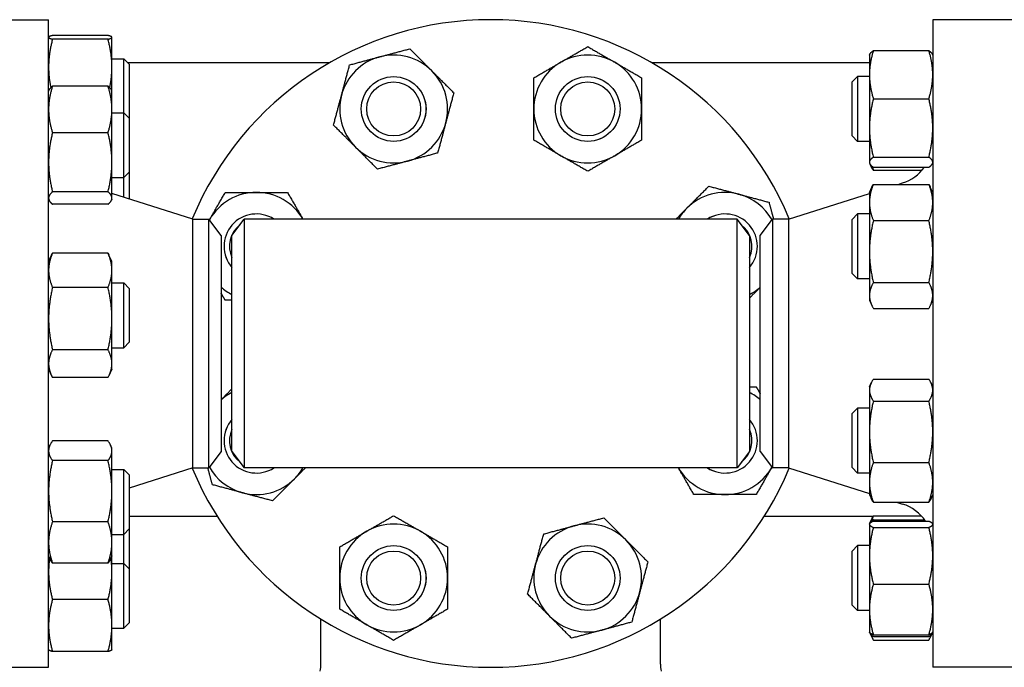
# Model space of a CAD drawing. Header units: inches. Extents: x 24 to 1128, y -69 to 748.
# Tile 605 of 656: x 593.57 to 604.99, y 677.92 to 685.42. Entities that reach past the tile are written whole.
import ezdxf

# ---------------------------------------------------------------- set-up
doc = ezdxf.new("R2010")
doc.units = ezdxf.units.IN
doc.header["$LTSCALE"] = 32
doc.header["$MEASUREMENT"] = 0
doc.layers.add('Visible (ANSI)', color=7, linetype='Continuous', lineweight=30)

msp = doc.modelspace()

# ---------------------------------------------------------------- linework, layer by layer
at = {"layer": 'Visible (ANSI)'}
for p, q in [((592.96563, 685.41853), (593.90563, 685.41853)), ((593.90563, 677.91853), (593.90563, 685.41853)), ((604.15563, 685.41853), (604.15563, 677.91853)), ((605.09563, 685.41853), (604.15563, 685.41853)), ((594.59455, 685.23597), (593.95072, 685.23597)), ((593.90563, 685.21539), (593.90616, 685.21652)), ((594.59455, 685.19254), (593.95072, 685.19254)), ((594.63963, 685.21539), (594.6391, 685.21652)), ((594.63963, 685.21426), (594.63963, 685.21539)), ((594.63963, 684.86975), (594.63963, 685.21426)), ((603.42163, 685.00974), (603.42561, 685.01827)), ((603.42163, 685.00974), (603.42163, 684.78158)), ((603.46672, 685.06035), (604.11055, 685.06035)), ((604.15563, 685.00974), (604.15165, 685.01827)), ((594.63963, 684.96539), (594.77813, 684.96539)), ((594.77813, 684.34018), (594.77813, 684.96539)), ((594.84063, 684.90289), (594.77813, 684.96539)), ((597.1598, 684.91853), (594.82499, 684.91853)), ((594.84063, 684.90289), (594.84063, 684.27789)), ((603.42163, 684.91853), (600.90146, 684.91853)), ((594.63963, 684.59018), (594.63963, 684.86975)), ((603.42163, 684.78158), (603.42163, 684.16501)), ((603.22063, 684.69724), (603.28313, 684.75974)), ((603.22063, 684.07224), (603.22063, 684.69724)), ((603.28313, 684.75974), (603.28313, 684.00974)), ((603.42163, 684.75974), (603.28313, 684.75974)), ((593.90563, 684.59018), (593.91166, 684.6031)), ((594.59455, 684.64978), (593.95072, 684.64978)), ((594.63963, 684.59018), (594.63361, 684.6031)), ((594.63963, 684.37973), (594.63963, 684.59018)), ((603.46672, 684.50281), (604.11055, 684.50281)), ((594.63963, 683.76738), (594.63963, 684.37973)), ((594.63963, 684.34018), (594.77813, 684.34018)), ((594.77813, 683.59018), (594.77813, 684.34018)), ((594.84063, 684.27768), (594.77813, 684.34018)), ((594.84063, 684.27789), (594.84053, 684.27779)), ((594.84063, 684.27768), (594.84063, 683.65268)), ((594.59455, 684.10968), (593.95072, 684.10968)), ((603.42163, 684.16501), (603.42163, 683.76816)), ((603.22063, 684.07224), (603.28313, 684.00974)), ((603.42163, 684.00974), (603.28313, 684.00974)), ((594.63963, 683.35284), (594.63963, 683.76738)), ((603.42163, 683.76816), (603.42163, 683.75974)), ((603.42163, 683.75974), (603.42561, 683.7512)), ((603.42561, 683.7512), (603.43881, 683.72291)), ((603.46672, 683.8272), (604.11055, 683.8272)), ((604.15563, 683.75974), (604.15165, 683.7512)), ((594.84063, 683.65268), (594.77813, 683.59018)), ((594.84063, 683.65268), (594.84063, 683.34238)), ((603.46672, 683.70912), (604.11055, 683.70912)), ((603.46672, 683.67582), (604.0323, 683.67582)), ((594.63963, 683.59018), (594.77813, 683.59018)), ((594.77813, 683.36218), (594.77813, 683.59018)), ((603.46672, 683.51188), (604.11055, 683.51188)), ((603.75578, 683.51188), (603.80661, 683.52798)), ((594.59455, 683.42509), (593.95072, 683.42509)), ((595.57897, 683.10853), (594.63963, 683.40605)), ((602.4823, 683.10853), (603.42163, 683.40605)), ((603.42163, 683.41862), (603.45026, 683.48001)), ((603.42163, 683.41862), (603.42163, 683.30191)), ((604.15563, 683.41862), (604.12701, 683.48001)), ((593.90563, 683.34018), (593.91166, 683.32727)), ((594.63963, 683.34018), (594.63361, 683.32727)), ((594.63963, 683.34018), (594.63963, 683.35284)), ((603.42163, 683.30191), (603.42163, 682.73281)), ((594.59455, 683.28059), (593.95072, 683.28059)), ((595.57897, 680.22853), (595.57897, 683.10853)), ((595.57897, 683.10853), (595.76176, 683.10853)), ((595.76176, 680.22853), (595.76176, 683.10853)), ((595.90563, 682.92103), (595.76176, 683.10853)), ((596.03063, 682.92103), (596.17451, 683.10853)), ((596.17451, 683.10853), (596.17451, 680.22853)), ((601.88676, 683.10853), (596.17451, 683.10853)), ((601.88676, 680.22853), (601.88676, 683.10853)), ((602.03063, 682.92103), (601.88676, 683.10853)), ((602.15563, 682.92103), (602.29951, 683.10853)), ((602.4823, 683.10853), (602.29951, 683.10853)), ((602.29951, 683.10853), (602.29951, 680.22853)), ((602.4823, 683.10853), (602.4823, 680.22853)), ((603.22063, 683.10612), (603.28313, 683.16862)), ((603.22063, 682.48112), (603.22063, 683.10612)), ((603.28313, 683.16862), (603.28313, 682.41862)), ((603.42163, 683.16862), (603.28313, 683.16862)), ((603.46672, 683.09194), (604.11055, 683.09194)), ((595.90563, 682.92103), (595.90563, 680.41603)), ((596.03063, 680.41603), (596.03063, 682.92103)), ((602.03063, 682.92103), (602.03063, 680.41603)), ((602.15563, 680.41603), (602.15563, 682.92103)), ((594.59455, 682.71501), (593.95072, 682.71501)), ((603.42163, 682.73281), (603.42163, 682.22452)), ((593.90563, 682.61963), (593.93999, 682.69331)), ((594.63963, 682.61963), (594.60528, 682.69331)), ((594.63963, 682.51611), (594.63963, 682.61963)), ((594.63963, 681.95702), (594.63963, 682.51611)), ((603.22063, 682.48112), (603.28313, 682.41862)), ((603.42163, 682.41862), (603.28313, 682.41862)), ((603.46672, 682.37368), (604.11055, 682.37368)), ((594.59455, 682.31721), (593.95072, 682.31721)), ((594.63963, 682.36963), (594.77813, 682.36963)), ((594.77813, 681.61963), (594.77813, 682.36963)), ((594.84063, 682.30713), (594.77813, 682.36963)), ((594.84063, 682.30713), (594.84063, 681.68213)), ((603.42163, 682.22452), (603.42163, 682.16862)), ((603.42163, 682.16862), (603.45026, 682.10723)), ((604.15563, 682.16862), (604.12701, 682.10723)), ((603.46672, 682.07536), (604.11055, 682.07536)), ((594.63963, 681.43554), (594.63963, 681.95702)), ((594.59455, 681.59683), (593.95072, 681.59683)), ((594.63963, 681.61963), (594.77813, 681.61963)), ((594.84063, 681.68213), (594.77813, 681.61963)), ((593.90563, 681.36963), (593.93999, 681.29595)), ((594.63963, 681.36963), (594.60528, 681.29595)), ((594.63963, 681.36963), (594.63963, 681.43554)), ((594.59455, 681.27425), (593.95072, 681.27425)), ((603.46672, 681.2554), (604.11055, 681.2554)), ((603.42163, 681.16844), (603.44151, 681.21106)), ((603.42163, 681.16844), (603.42163, 681.12854)), ((603.42163, 681.12854), (603.42163, 680.6457)), ((604.15563, 681.16844), (604.13576, 681.21106)), ((603.46672, 681.00168), (604.11055, 681.00168)), ((603.22063, 680.85594), (603.28313, 680.91844)), ((603.28313, 680.91844), (603.28313, 680.16844)), ((603.42163, 680.91844), (603.28313, 680.91844)), ((603.22063, 680.23094), (603.22063, 680.85594)), ((603.42163, 680.6457), (603.42163, 680.0606)), ((593.90563, 680.45805), (593.92143, 680.49192)), ((594.59455, 680.54013), (593.95072, 680.54013)), ((594.63963, 680.45805), (594.62384, 680.49192)), ((594.63963, 680.42593), (594.63963, 680.45805)), ((594.63963, 679.95819), (594.63963, 680.42593)), ((595.90563, 680.41603), (595.76176, 680.22853)), ((596.03063, 680.41603), (596.17451, 680.22853)), ((602.03063, 680.41603), (601.88676, 680.22853)), ((602.15563, 680.41603), (602.29951, 680.22853)), ((594.59455, 680.31173), (593.95072, 680.31173)), ((594.63963, 680.20805), (594.77813, 680.20805)), ((594.77813, 679.45805), (594.77813, 680.20805)), ((594.84063, 680.14555), (594.77813, 680.20805)), ((595.57897, 680.22853), (594.84063, 679.99468)), ((595.57897, 680.22853), (595.76176, 680.22853)), ((601.88676, 680.22853), (596.17451, 680.22853)), ((602.4823, 680.22853), (602.29951, 680.22853)), ((602.4823, 680.22853), (603.42163, 679.93101)), ((603.22063, 680.23094), (603.28313, 680.16844)), ((603.46672, 680.28972), (604.11055, 680.28972)), ((594.84063, 680.14555), (594.84063, 679.52055)), ((603.42163, 680.16844), (603.28313, 680.16844)), ((603.42163, 680.0606), (603.42163, 679.91844)), ((594.63963, 679.36531), (594.63963, 679.95819)), ((603.42163, 679.91844), (603.44151, 679.87582)), ((604.15563, 679.91844), (604.13576, 679.87582)), ((603.46672, 679.83148), (604.11055, 679.83148)), ((603.73588, 679.83148), (603.80661, 679.80908)), ((594.84063, 679.66853), (595.85849, 679.66853)), ((602.20278, 679.66853), (603.46484, 679.66853)), ((603.42561, 679.58586), (603.45389, 679.6465)), ((603.46672, 679.67207), (604.02256, 679.67207)), ((594.59455, 679.60465), (593.95072, 679.60465)), ((594.84063, 679.52055), (594.77813, 679.45805)), ((594.84063, 679.52055), (594.84063, 679.05938)), ((603.42163, 679.57732), (603.42302, 679.5803)), ((603.42163, 679.57732), (603.42163, 679.57436)), ((603.42163, 679.57436), (603.42163, 679.21068)), ((603.42302, 679.5803), (603.42561, 679.58586)), ((603.46672, 679.62794), (604.05895, 679.62794)), ((603.46672, 679.60947), (604.11055, 679.60947)), ((603.46672, 679.53925), (604.11055, 679.53925)), ((604.15563, 679.57732), (604.15424, 679.5803)), ((594.63963, 679.45805), (594.77813, 679.45805)), ((594.77813, 679.12167), (594.77813, 679.45805)), ((594.63963, 679.20805), (594.63963, 679.36531)), ((603.22063, 679.26482), (603.28313, 679.32732)), ((603.28313, 679.32732), (603.28313, 678.57732)), ((603.42163, 679.32732), (603.28313, 679.32732)), ((593.90563, 679.20805), (593.92143, 679.17419)), ((594.63963, 679.20805), (594.62384, 679.17419)), ((594.63963, 679.02603), (594.63963, 679.20805)), ((603.22063, 678.63982), (603.22063, 679.26482)), ((603.42163, 679.21068), (603.42163, 678.58865)), ((594.59455, 679.12598), (593.95072, 679.12598)), ((594.63963, 679.12167), (594.77813, 679.12167)), ((594.77813, 678.37167), (594.77813, 679.12167)), ((594.84063, 679.05917), (594.77813, 679.12167)), ((594.63963, 678.40216), (594.63963, 679.02603)), ((594.84063, 679.05938), (594.84053, 679.05927)), ((594.84063, 679.05917), (594.84063, 678.43417)), ((603.46672, 678.88211), (604.11055, 678.88211)), ((594.59455, 678.70324), (593.95072, 678.70324)), ((603.22063, 678.63982), (603.28313, 678.57732)), ((603.42163, 678.57732), (603.28313, 678.57732)), ((603.42163, 678.58865), (603.42163, 678.32732)), ((594.63963, 678.12167), (594.63963, 678.40216)), ((594.84063, 678.43417), (594.77813, 678.37167)), ((597.06213, 677.95593), (597.06213, 678.47674)), ((600.99914, 677.95593), (600.99914, 678.47674)), ((594.63963, 678.37167), (594.77813, 678.37167)), ((603.42163, 678.32732), (603.42302, 678.32434)), ((603.42302, 678.32434), (603.42561, 678.31879)), ((603.42561, 678.31879), (603.45389, 678.25815)), ((603.46672, 678.29518), (604.11055, 678.29518)), ((603.46672, 678.27671), (604.11055, 678.27671)), ((604.15165, 678.31879), (604.12338, 678.25815)), ((604.15424, 678.32434), (604.15165, 678.31879)), ((604.15563, 678.32732), (604.15424, 678.32434)), ((603.46672, 678.23258), (604.11055, 678.23258)), ((593.90563, 678.12167), (593.90616, 678.12054)), ((594.59455, 678.10109), (593.95072, 678.10109)), ((594.63963, 678.12167), (594.6391, 678.12054)), ((592.96563, 677.91853), (593.90563, 677.91853)), ((598.93063, 677.91853), (598.93063, 677.91986)), ((598.93063, 677.91853), (599.03063, 677.91853)), ((599.03063, 677.91853), (599.13063, 677.91853)), ((599.13063, 677.91986), (599.13063, 677.91853)), ((605.09563, 677.91853), (604.15563, 677.91853))]:
    msp.add_line(p, q, dxfattribs=at)
for centre, radius in [((597.90554, 684.38474), 0.37513), ((597.90554, 684.38474), 0.375), ((597.90554, 684.38474), 0.3125), ((600.15572, 684.38474), 0.37513), ((600.15572, 684.38474), 0.375), ((600.15572, 684.38474), 0.3125), ((597.90554, 678.95232), 0.37513), ((597.90554, 678.95232), 0.375), ((600.15572, 678.95232), 0.37513), ((600.15572, 678.95232), 0.375), ((597.90554, 678.95232), 0.3125), ((600.15572, 678.95232), 0.3125)]:
    msp.add_circle(centre, radius, dxfattribs=at)
for centre, radius, start, end in [((599.03063, 681.66853), 3.75, 22.631841, 157.368159), ((597.90554, 684.38474), 0.625, 45, 105), ((600.15572, 684.38474), 0.625, 60, 120), ((597.90554, 684.38474), 0.625, 105, 165), ((600.15572, 684.38474), 0.625, 120, 180), ((600.15572, 684.38474), 0.625, 0, 60), ((597.90554, 684.38474), 0.625, 345, 45), ((597.90554, 684.38474), 0.625, 165, 225), ((600.15572, 684.38474), 0.625, 180, 240), ((600.15572, 684.38474), 0.625, 300, 0), ((597.90554, 684.38474), 0.625, 285, 345), ((597.90554, 684.38474), 0.625, 225, 285), ((600.15572, 684.38474), 0.625, 240, 300), ((603.65563, 684.00464), 0.5, 287.574716, 323.768383), ((596.31443, 682.79362), 0.625, 90, 150), ((596.31443, 682.79362), 0.625, 30.255516, 90), ((601.74684, 682.79362), 0.625, 75, 135), ((601.74684, 682.79362), 0.625, 29.24595, 75), ((601.74684, 682.79362), 0.625, 135, 149.744484), ((596.31443, 682.79362), 0.625, 150, 150.75405), ((596.31443, 682.79362), 0.37513, 57.085092, 220.840842), ((596.31443, 682.79362), 0.375, 57.114984, 220.818462), ((601.74684, 682.79362), 0.37513, 319.159158, 122.914908), ((601.74684, 682.79362), 0.375, 319.181538, 122.885016), ((596.31443, 682.79362), 0.3125, 128.121797, 204.750248), ((601.74684, 682.79362), 0.3125, 335.249752, 51.878203), ((596.31443, 682.79362), 0.625, 229.150779, 242.994844), ((601.74684, 682.79362), 0.625, 297.005156, 310.849221), ((596.31443, 680.54344), 0.625, 117.005156, 130.849221), ((601.74684, 680.54344), 0.625, 49.150779, 62.994844), ((596.31443, 680.54344), 0.37513, 139.159158, 302.914908), ((596.31443, 680.54344), 0.375, 139.181538, 302.885016), ((601.74684, 680.54344), 0.37513, 237.085092, 40.840842), ((601.74684, 680.54344), 0.375, 237.114984, 40.818462), ((596.31443, 680.54344), 0.3125, 155.249752, 231.878203), ((601.74684, 680.54344), 0.3125, 308.121797, 24.750248), ((599.03063, 681.66853), 3.75, 202.631841, 337.368159), ((596.31443, 680.54344), 0.625, 209.24595, 255), ((596.31443, 680.54344), 0.625, 315, 329.744484), ((601.74684, 680.54344), 0.625, 210.255516, 270), ((601.74684, 680.54344), 0.625, 270, 330), ((601.74684, 680.54344), 0.625, 330, 330.75405), ((596.31443, 680.54344), 0.625, 255, 315), ((603.65563, 679.33242), 0.5, 33.648781, 72.425284), ((597.90554, 678.95232), 0.625, 60, 120), ((600.15572, 678.95232), 0.625, 105, 165), ((600.15572, 678.95232), 0.625, 45, 105), ((597.90554, 678.95232), 0.625, 120, 180), ((597.90554, 678.95232), 0.625, 0, 60), ((600.15572, 678.95232), 0.625, 345, 45), ((600.15572, 678.95232), 0.625, 165, 225), ((597.90554, 678.95232), 0.625, 180, 240), ((597.90554, 678.95232), 0.625, 300, 0), ((600.15572, 678.95232), 0.625, 285, 345), ((600.15572, 678.95232), 0.625, 225, 285), ((597.90554, 678.95232), 0.625, 240, 300), ((596.56213, 677.95593), 0.5, 350.709763, 0), ((601.49914, 677.95593), 0.5, 180, 189.290237)]:
    msp.add_arc(centre, radius, start, end, dxfattribs=at)
for points, weights in [([(593.95072, 685.23597), (593.90563, 685.22433), (593.90563, 685.21426)], [1, 1.0379548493, 1]), ([(594.63963, 685.21426), (594.63963, 685.22433), (594.59455, 685.23597)], [1, 1.0379548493, 1]), ([(593.90563, 685.21426), (593.90563, 685.20418), (593.95072, 685.19254)], [1, 1.0379548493, 1]), ([(593.95072, 685.19254), (593.90563, 685.01956), (593.90563, 684.86975)], [1, 1.0379548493, 1]), ([(594.59455, 685.19254), (594.63963, 685.20418), (594.63963, 685.21426)], [1, 1.0379548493, 1]), ([(594.63963, 684.86975), (594.63963, 685.01956), (594.59455, 685.19254)], [1, 1.0379548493, 1]), ([(597.74378, 684.98844), (597.90554, 685.03178), (598.09233, 685.08183)], [1, 1.0379548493, 1]), ([(598.09233, 685.08183), (598.22907, 684.9451), (598.34749, 684.82668)], [1, 1.0379548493, 1]), ([(599.84322, 684.926), (599.98825, 685.00974), (600.15572, 685.10642)], [1, 1.0379548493, 1]), ([(600.15572, 685.10642), (600.32319, 685.00974), (600.46822, 684.926)], [1, 1.0379548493, 1]), ([(603.46672, 685.06035), (603.42163, 684.91096), (603.42163, 684.78158)], [1, 1.0379548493, 1]), ([(603.42561, 685.01827), (603.43479, 685.03794), (603.46672, 685.06035)], [1.01592605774, 1.02658709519, 1]), ([(604.11055, 685.06035), (604.14248, 685.03794), (604.15165, 685.01827)], [1, 1.02658709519, 1.01592605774]), ([(604.15563, 684.78158), (604.15563, 684.91096), (604.11055, 685.06035)], [1, 1.0379548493, 1]), ([(597.30184, 684.5465), (597.34518, 684.70826), (597.39523, 684.89505)], [1, 1.0379548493, 1]), ([(597.39523, 684.89505), (597.58202, 684.9451), (597.74378, 684.98844)], [1, 1.0379548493, 1]), ([(599.53072, 684.74558), (599.69819, 684.84227), (599.84322, 684.926)], [1, 1.0379548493, 1]), ([(600.46822, 684.926), (600.61325, 684.84227), (600.78072, 684.74558)], [1, 1.0379548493, 1]), ([(593.90563, 684.86975), (593.90563, 684.75536), (593.9311, 684.63097)], [1, 1.02872371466, 1.01397199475]), ([(594.61417, 684.63097), (594.63963, 684.75536), (594.63963, 684.86975)], [1.01397199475, 1.02872371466, 1]), ([(598.34749, 684.82668), (598.4659, 684.70826), (598.60264, 684.57152)], [1, 1.0379548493, 1]), ([(603.42163, 684.78158), (603.42163, 684.65221), (603.46672, 684.50281)], [1, 1.0379548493, 1]), ([(604.11055, 684.50281), (604.15563, 684.65221), (604.15563, 684.78158)], [1, 1.0379548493, 1]), ([(599.53072, 684.38474), (599.53072, 684.5522), (599.53072, 684.74558)], [1, 1.0379548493, 1]), ([(600.78072, 684.74558), (600.78072, 684.5522), (600.78072, 684.38474)], [1, 1.0379548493, 1]), ([(593.95072, 684.64978), (593.90563, 684.50506), (593.90563, 684.37973)], [1, 1.0379548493, 1]), ([(593.91166, 684.6031), (593.92187, 684.625), (593.95072, 684.64978)], [1.01766920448, 1.02396005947, 1]), ([(594.63963, 684.37973), (594.63963, 684.50506), (594.59455, 684.64978)], [1, 1.0379548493, 1]), ([(594.59455, 684.64978), (594.6234, 684.625), (594.63361, 684.6031)], [1, 1.02396005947, 1.01766920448]), ([(597.20845, 684.19795), (597.2585, 684.38474), (597.30184, 684.5465)], [1, 1.0379548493, 1]), ([(598.60264, 684.57152), (598.55259, 684.38474), (598.50925, 684.22297)], [1, 1.0379548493, 1]), ([(603.46672, 684.50281), (603.42163, 684.32178), (603.42163, 684.16501)], [1, 1.0379548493, 1]), ([(604.15563, 684.16501), (604.15563, 684.32178), (604.11055, 684.50281)], [1, 1.0379548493, 1]), ([(593.90563, 684.37973), (593.90563, 684.2544), (593.95072, 684.10968)], [1, 1.0379548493, 1]), ([(594.59455, 684.10968), (594.63963, 684.2544), (594.63963, 684.37973)], [1, 1.0379548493, 1]), ([(599.53072, 684.02389), (599.53072, 684.21727), (599.53072, 684.38474)], [1, 1.0379548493, 1]), ([(600.78072, 684.38474), (600.78072, 684.21727), (600.78072, 684.02389)], [1, 1.0379548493, 1]), ([(597.4636, 683.94279), (597.34518, 684.06121), (597.20845, 684.19795)], [1, 1.0379548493, 1]), ([(598.50925, 684.22297), (598.4659, 684.06121), (598.41585, 683.87443)], [1, 1.0379548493, 1]), ([(593.95072, 684.10968), (593.90563, 683.92624), (593.90563, 683.76738)], [1, 1.0379548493, 1]), ([(594.63963, 683.76738), (594.63963, 683.92624), (594.59455, 684.10968)], [1, 1.0379548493, 1]), ([(603.42163, 684.16501), (603.42163, 684.00823), (603.46672, 683.8272)], [1, 1.0379548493, 1]), ([(604.11055, 683.8272), (604.15563, 684.00823), (604.15563, 684.16501)], [1, 1.0379548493, 1]), ([(599.84322, 683.84347), (599.69819, 683.9272), (599.53072, 684.02389)], [1, 1.0379548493, 1]), ([(600.78072, 684.02389), (600.61325, 683.9272), (600.46822, 683.84347)], [1, 1.0379548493, 1]), ([(597.71876, 683.68764), (597.58202, 683.82438), (597.4636, 683.94279)], [1, 1.0379548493, 1]), ([(598.41585, 683.87443), (598.22907, 683.82438), (598.06731, 683.78103)], [1, 1.0379548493, 1]), ([(593.90563, 683.76738), (593.90563, 683.60852), (593.95072, 683.42509)], [1, 1.0379548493, 1]), ([(594.59455, 683.42509), (594.63963, 683.60852), (594.63963, 683.76738)], [1, 1.0379548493, 1]), ([(598.06731, 683.78103), (597.90554, 683.73769), (597.71876, 683.68764)], [1, 1.0379548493, 1]), ([(600.15572, 683.66305), (599.98825, 683.75974), (599.84322, 683.84347)], [1, 1.0379548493, 1]), ([(600.46822, 683.84347), (600.32319, 683.75974), (600.15572, 683.66305)], [1, 1.0379548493, 1]), ([(603.46672, 683.8272), (603.42163, 683.79556), (603.42163, 683.76816)], [1, 1.0379548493, 1]), ([(603.42163, 683.76816), (603.42163, 683.74076), (603.46672, 683.70912)], [1, 1.0379548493, 1]), ([(604.15563, 683.76816), (604.15563, 683.79556), (604.11055, 683.8272)], [1, 1.0379548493, 1]), ([(604.11055, 683.70912), (604.15563, 683.74076), (604.15563, 683.76816)], [1, 1.0379548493, 1]), ([(603.46672, 683.67582), (603.44931, 683.70038), (603.43881, 683.72291)], [1, 1.01432189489, 1.01783533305]), ([(603.45204, 683.72024), (603.45862, 683.69853), (603.46672, 683.67582)], [1.01092432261, 1.00661509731, 1]), ([(603.46672, 683.51188), (603.42163, 683.39936), (603.42163, 683.30191)], [1, 1.0379548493, 1]), ([(603.45026, 683.48001), (603.4575, 683.49555), (603.46672, 683.51188)], [1.01207191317, 1.00752976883, 1]), ([(604.11055, 683.51188), (604.11976, 683.49555), (604.12701, 683.48001)], [1, 1.00752976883, 1.01207191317]), ([(604.15563, 683.30191), (604.15563, 683.39936), (604.11055, 683.51188)], [1, 1.0379548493, 1]), ([(593.95072, 683.42509), (593.90563, 683.38637), (593.90563, 683.35284)], [1, 1.0379548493, 1]), ([(594.63963, 683.35284), (594.63963, 683.38637), (594.59455, 683.42509)], [1, 1.0379548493, 1]), ([(595.77316, 683.10612), (595.8569, 683.25115), (595.95358, 683.41862)], [1, 1.0379548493, 1]), ([(595.95358, 683.41862), (596.14696, 683.41862), (596.31443, 683.41862)], [1, 1.0379548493, 1]), ([(596.31443, 683.41862), (596.4819, 683.41862), (596.67527, 683.41862)], [1, 1.0379548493, 1]), ([(596.67527, 683.41862), (596.77121, 683.25244), (596.8543, 683.10853)], [1, 1.03765085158, 1.00060312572]), ([(601.3049, 683.23556), (601.42331, 683.35398), (601.56005, 683.49072)], [1, 1.0379548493, 1]), ([(601.56005, 683.49072), (601.74684, 683.44067), (601.9086, 683.39732)], [1, 1.0379548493, 1]), ([(593.90563, 683.35284), (593.90563, 683.31931), (593.95072, 683.28059)], [1, 1.0379548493, 1]), ([(594.59455, 683.28059), (594.63963, 683.31931), (594.63963, 683.35284)], [1, 1.0379548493, 1]), ([(601.9086, 683.39732), (602.07036, 683.35398), (602.25715, 683.30393)], [1, 1.0379548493, 1]), ([(602.25715, 683.30393), (602.2848, 683.20073), (602.30951, 683.10853)], [1, 1.02061936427, 1.01883536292]), ([(603.42163, 683.30191), (603.42163, 683.20447), (603.46672, 683.09194)], [1, 1.0379548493, 1]), ([(604.11055, 683.09194), (604.15563, 683.20447), (604.15563, 683.30191)], [1, 1.0379548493, 1]), ([(601.17787, 683.10853), (601.24264, 683.17331), (601.3049, 683.23556)], [1.01895693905, 1.01960093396, 1]), ([(595.76906, 683.09902), (595.77111, 683.10257), (595.77316, 683.10612)], [1.00175027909, 1.00089630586, 1]), ([(603.46672, 683.09194), (603.42163, 682.89949), (603.42163, 682.73281)], [1, 1.0379548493, 1]), ([(604.15563, 682.73281), (604.15563, 682.89949), (604.11055, 683.09194)], [1, 1.0379548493, 1]), ([(593.95072, 682.71501), (593.90563, 682.60842), (593.90563, 682.51611)], [1, 1.0379548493, 1]), ([(593.93999, 682.69331), (593.94497, 682.70398), (593.95072, 682.71501)], [1.00821613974, 1.00468681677, 1]), ([(594.63963, 682.51611), (594.63963, 682.60842), (594.59455, 682.71501)], [1, 1.0379548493, 1]), ([(594.59455, 682.71501), (594.6003, 682.70398), (594.60528, 682.69331)], [1, 1.00468681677, 1.00821613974]), ([(603.42163, 682.73281), (603.42163, 682.56614), (603.46672, 682.37368)], [1, 1.0379548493, 1]), ([(604.11055, 682.37368), (604.15563, 682.56614), (604.15563, 682.73281)], [1, 1.0379548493, 1]), ([(593.90563, 682.51611), (593.90563, 682.4238), (593.95072, 682.31721)], [1, 1.0379548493, 1]), ([(594.59455, 682.31721), (594.63963, 682.4238), (594.63963, 682.51611)], [1, 1.0379548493, 1]), ([(603.46672, 682.37368), (603.42163, 682.29374), (603.42163, 682.22452)], [1, 1.0379548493, 1]), ([(604.15563, 682.22452), (604.15563, 682.29374), (604.11055, 682.37368)], [1, 1.0379548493, 1]), ([(593.95072, 682.31721), (593.90563, 682.12418), (593.90563, 681.95702)], [1, 1.0379548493, 1]), ([(594.63963, 681.95702), (594.63963, 682.12418), (594.59455, 682.31721)], [1, 1.0379548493, 1]), ([(602.15563, 682.31853), (602.09493, 682.25782), (602.03063, 682.19353)], [1.00888345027, 1.0228277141, 1.01750875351]), ([(595.95358, 682.16862), (595.92887, 682.21142), (595.90563, 682.25167)], [1, 1.00943286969, 1.01417706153]), ([(596.03063, 682.16862), (595.99307, 682.16862), (595.95358, 682.16862)], [1.01206453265, 1.00752365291, 1]), ([(603.42163, 682.22452), (603.42163, 682.15529), (603.46672, 682.07536)], [1, 1.0379548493, 1]), ([(604.11055, 682.07536), (604.15563, 682.15529), (604.15563, 682.22452)], [1, 1.0379548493, 1]), ([(593.90563, 681.95702), (593.90563, 681.78985), (593.95072, 681.59683)], [1, 1.0379548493, 1]), ([(594.59455, 681.59683), (594.63963, 681.78985), (594.63963, 681.95702)], [1, 1.0379548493, 1]), ([(593.95072, 681.59683), (593.90563, 681.51039), (593.90563, 681.43554)], [1, 1.0379548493, 1]), ([(594.63963, 681.43554), (594.63963, 681.51039), (594.59455, 681.59683)], [1, 1.0379548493, 1]), ([(593.90563, 681.43554), (593.90563, 681.36069), (593.95072, 681.27425)], [1, 1.0379548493, 1]), ([(594.59455, 681.27425), (594.63963, 681.36069), (594.63963, 681.43554)], [1, 1.0379548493, 1]), ([(603.46672, 681.2554), (603.42163, 681.18742), (603.42163, 681.12854)], [1, 1.0379548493, 1]), ([(604.15563, 681.12854), (604.15563, 681.18742), (604.11055, 681.2554)], [1, 1.0379548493, 1]), ([(595.90563, 681.01853), (595.96634, 681.07924), (596.03063, 681.14353)], [1.00888345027, 1.0228277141, 1.01750875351]), ([(602.03063, 681.16844), (602.06819, 681.16844), (602.10768, 681.16844)], [1.01206453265, 1.00752365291, 1]), ([(602.10768, 681.16844), (602.13239, 681.12564), (602.15563, 681.08539)], [1, 1.00943286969, 1.01417706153]), ([(603.42163, 681.12854), (603.42163, 681.06967), (603.46672, 681.00168)], [1, 1.0379548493, 1]), ([(604.11055, 681.00168), (604.15563, 681.06967), (604.15563, 681.12854)], [1, 1.0379548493, 1]), ([(603.46672, 681.00168), (603.42163, 680.81091), (603.42163, 680.6457)], [1, 1.0379548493, 1]), ([(604.15563, 680.6457), (604.15563, 680.81091), (604.11055, 681.00168)], [1, 1.0379548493, 1]), ([(603.42163, 680.6457), (603.42163, 680.48049), (603.46672, 680.28972)], [1, 1.0379548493, 1]), ([(604.11055, 680.28972), (604.15563, 680.48049), (604.15563, 680.6457)], [1, 1.0379548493, 1]), ([(593.95072, 680.54013), (593.90563, 680.47893), (593.90563, 680.42593)], [1, 1.0379548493, 1]), ([(594.63963, 680.42593), (594.63963, 680.47893), (594.59455, 680.54013)], [1, 1.0379548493, 1]), ([(593.90563, 680.42593), (593.90563, 680.37293), (593.95072, 680.31173)], [1, 1.0379548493, 1]), ([(594.59455, 680.31173), (594.63963, 680.37293), (594.63963, 680.42593)], [1, 1.0379548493, 1]), ([(593.95072, 680.31173), (593.90563, 680.12227), (593.90563, 679.95819)], [1, 1.0379548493, 1]), ([(594.63963, 679.95819), (594.63963, 680.12227), (594.59455, 680.31173)], [1, 1.0379548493, 1]), ([(595.80412, 680.03313), (595.77647, 680.13633), (595.75176, 680.22853)], [1, 1.02061936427, 1.01883536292]), ([(596.8834, 680.22853), (596.81862, 680.16375), (596.75637, 680.1015)], [1.01895693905, 1.01960093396, 1]), ([(601.38599, 679.91844), (601.29005, 680.08462), (601.20696, 680.22853)], [1, 1.03765085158, 1.00060312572]), ([(602.2881, 680.23094), (602.20437, 680.08591), (602.10768, 679.91844)], [1, 1.0379548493, 1]), ([(602.29221, 680.23804), (602.29016, 680.23449), (602.2881, 680.23094)], [1.00175027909, 1.00089630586, 1]), ([(603.46672, 680.28972), (603.42163, 680.16693), (603.42163, 680.0606)], [1, 1.0379548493, 1]), ([(604.15563, 680.0606), (604.15563, 680.16693), (604.11055, 680.28972)], [1, 1.0379548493, 1]), ([(596.75637, 680.1015), (596.63795, 679.98308), (596.50121, 679.84634)], [1, 1.0379548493, 1]), ([(596.15267, 679.93974), (595.9909, 679.98308), (595.80412, 680.03313)], [1, 1.0379548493, 1]), ([(603.42163, 680.0606), (603.42163, 679.95426), (603.46672, 679.83148)], [1, 1.0379548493, 1]), ([(604.11055, 679.83148), (604.15563, 679.95426), (604.15563, 680.0606)], [1, 1.0379548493, 1]), ([(593.90563, 679.95819), (593.90563, 679.79411), (593.95072, 679.60465)], [1, 1.0379548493, 1]), ([(594.59455, 679.60465), (594.63963, 679.79411), (594.63963, 679.95819)], [1, 1.0379548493, 1]), ([(596.50121, 679.84634), (596.31443, 679.89639), (596.15267, 679.93974)], [1, 1.0379548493, 1]), ([(601.74684, 679.91844), (601.57937, 679.91844), (601.38599, 679.91844)], [1, 1.0379548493, 1]), ([(602.10768, 679.91844), (601.91431, 679.91844), (601.74684, 679.91844)], [1, 1.0379548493, 1]), ([(603.46672, 679.83148), (603.45144, 679.85451), (603.44151, 679.87582)], [1, 1.01254508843, 1.01679720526]), ([(604.13576, 679.87582), (604.12582, 679.85451), (604.11055, 679.83148)], [1.01679720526, 1.01254508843, 1]), ([(597.59304, 679.49359), (597.73808, 679.57732), (597.90554, 679.67401)], [1, 1.0379548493, 1]), ([(597.90554, 679.67401), (598.07301, 679.57732), (598.21804, 679.49359)], [1, 1.0379548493, 1]), ([(599.99396, 679.55603), (600.15572, 679.59937), (600.34251, 679.64942)], [1, 1.0379548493, 1]), ([(600.34251, 679.64942), (600.47925, 679.51268), (600.59766, 679.39427)], [1, 1.0379548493, 1]), ([(603.46672, 679.67207), (603.45336, 679.63986), (603.4441, 679.60982)], [1, 1.01095194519, 1.01558348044]), ([(603.45389, 679.6465), (603.45974, 679.65904), (603.46672, 679.67207)], [1.00968284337, 1.00569633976, 1]), ([(593.95072, 679.60465), (593.90563, 679.47639), (593.90563, 679.36531)], [1, 1.0379548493, 1]), ([(594.63963, 679.36531), (594.63963, 679.47639), (594.59455, 679.60465)], [1, 1.0379548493, 1]), ([(599.64541, 679.46263), (599.8322, 679.51268), (599.99396, 679.55603)], [1, 1.0379548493, 1]), ([(603.46672, 679.60947), (603.42163, 679.59065), (603.42163, 679.57436)], [1, 1.0379548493, 1]), ([(603.42163, 679.57436), (603.42163, 679.55807), (603.46672, 679.53925)], [1, 1.0379548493, 1]), ([(603.46672, 679.53925), (603.42163, 679.36317), (603.42163, 679.21068)], [1, 1.0379548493, 1]), ([(603.42561, 679.58586), (603.43479, 679.60553), (603.46672, 679.62794)], [1.01592605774, 1.02658709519, 1]), ([(603.46672, 679.62794), (603.4635, 679.61727), (603.46052, 679.6068)], [1, 1.00261774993, 1.00487440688]), ([(604.15563, 679.57436), (604.15563, 679.59065), (604.11055, 679.60947)], [1, 1.0379548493, 1]), ([(604.11055, 679.53925), (604.15563, 679.55807), (604.15563, 679.57436)], [1, 1.0379548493, 1]), ([(604.15563, 679.21068), (604.15563, 679.36317), (604.11055, 679.53925)], [1, 1.0379548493, 1]), ([(597.28054, 679.31317), (597.44801, 679.40986), (597.59304, 679.49359)], [1, 1.0379548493, 1]), ([(598.21804, 679.49359), (598.36308, 679.40986), (598.53054, 679.31317)], [1, 1.0379548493, 1]), ([(599.55202, 679.11409), (599.59536, 679.27585), (599.64541, 679.46263)], [1, 1.0379548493, 1]), ([(593.90563, 679.36531), (593.90563, 679.25424), (593.95072, 679.12598)], [1, 1.0379548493, 1]), ([(594.59455, 679.12598), (594.63963, 679.25424), (594.63963, 679.36531)], [1, 1.0379548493, 1]), ([(597.28054, 678.95232), (597.28054, 679.11979), (597.28054, 679.31317)], [1, 1.0379548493, 1]), ([(598.53054, 679.31317), (598.53054, 679.11979), (598.53054, 678.95232)], [1, 1.0379548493, 1]), ([(600.59766, 679.39427), (600.71608, 679.27585), (600.85282, 679.13911)], [1, 1.0379548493, 1]), ([(593.917, 679.18368), (593.90563, 679.10335), (593.90563, 679.02603)], [1.01897391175, 1.01923562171, 1]), ([(593.95072, 679.12598), (593.93215, 679.15118), (593.92143, 679.17419)], [1, 1.01528775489, 1.01826006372]), ([(594.62384, 679.17419), (594.61311, 679.15118), (594.59455, 679.12598)], [1.01826006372, 1.01528775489, 1]), ([(594.63963, 679.02603), (594.63963, 679.10335), (594.62827, 679.18368)], [1, 1.01923562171, 1.01897391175]), ([(603.42163, 679.21068), (603.42163, 679.05819), (603.46672, 678.88211)], [1, 1.0379548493, 1]), ([(604.11055, 678.88211), (604.15563, 679.05819), (604.15563, 679.21068)], [1, 1.0379548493, 1]), ([(599.45863, 678.76554), (599.50867, 678.95232), (599.55202, 679.11409)], [1, 1.0379548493, 1]), ([(600.85282, 679.13911), (600.80277, 678.95232), (600.75943, 678.79056)], [1, 1.0379548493, 1]), ([(593.90563, 679.02603), (593.90563, 678.87622), (593.95072, 678.70324)], [1, 1.0379548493, 1]), ([(594.59455, 678.70324), (594.63963, 678.87622), (594.63963, 679.02603)], [1, 1.0379548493, 1]), ([(597.28054, 678.59148), (597.28054, 678.78486), (597.28054, 678.95232)], [1, 1.0379548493, 1]), ([(598.53054, 678.95232), (598.53054, 678.78486), (598.53054, 678.59148)], [1, 1.0379548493, 1]), ([(603.46672, 678.88211), (603.42163, 678.72484), (603.42163, 678.58865)], [1, 1.0379548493, 1]), ([(604.15563, 678.58865), (604.15563, 678.72484), (604.11055, 678.88211)], [1, 1.0379548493, 1]), ([(599.71378, 678.51038), (599.59536, 678.6288), (599.45863, 678.76554)], [1, 1.0379548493, 1]), ([(600.75943, 678.79056), (600.71608, 678.6288), (600.66603, 678.44201)], [1, 1.0379548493, 1]), ([(593.95072, 678.70324), (593.90563, 678.54189), (593.90563, 678.40216)], [1, 1.0379548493, 1]), ([(594.63963, 678.40216), (594.63963, 678.54189), (594.59455, 678.70324)], [1, 1.0379548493, 1]), ([(597.59304, 678.41106), (597.44801, 678.49479), (597.28054, 678.59148)], [1, 1.0379548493, 1]), ([(598.53054, 678.59148), (598.36308, 678.49479), (598.21804, 678.41106)], [1, 1.0379548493, 1]), ([(599.96894, 678.25523), (599.8322, 678.39196), (599.71378, 678.51038)], [1, 1.0379548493, 1]), ([(603.42163, 678.58865), (603.42163, 678.45245), (603.46672, 678.29518)], [1, 1.0379548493, 1]), ([(604.11055, 678.29518), (604.15563, 678.45245), (604.15563, 678.58865)], [1, 1.0379548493, 1]), ([(593.90563, 678.40216), (593.90563, 678.26243), (593.95072, 678.10109)], [1, 1.0379548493, 1]), ([(594.59455, 678.10109), (594.63963, 678.26243), (594.63963, 678.40216)], [1, 1.0379548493, 1]), ([(597.90554, 678.23064), (597.73808, 678.32732), (597.59304, 678.41106)], [1, 1.0379548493, 1]), ([(598.21804, 678.41106), (598.07301, 678.32732), (597.90554, 678.23064)], [1, 1.0379548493, 1]), ([(600.66603, 678.44201), (600.47925, 678.39196), (600.31748, 678.34862)], [1, 1.0379548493, 1]), ([(600.31748, 678.34862), (600.15572, 678.30528), (599.96894, 678.25523)], [1, 1.0379548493, 1]), ([(603.46672, 678.29518), (603.42935, 678.31078), (603.42302, 678.32434)], [1, 1.0312558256, 1.01103329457]), ([(603.42415, 678.32228), (603.43205, 678.30103), (603.46672, 678.27671)], [1.01375847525, 1.02892942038, 1]), ([(603.43596, 678.3033), (603.44687, 678.26963), (603.46672, 678.23258)], [1.01861759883, 1.01636427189, 1]), ([(604.15424, 678.32434), (604.14792, 678.31078), (604.11055, 678.29518)], [1.01103329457, 1.0312558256, 1]), ([(604.11055, 678.27671), (604.14521, 678.30103), (604.15312, 678.32228)], [1, 1.02892942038, 1.01375847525]), ([(604.11055, 678.23258), (604.1304, 678.26963), (604.14131, 678.3033)], [1, 1.01636427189, 1.01861759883]), ([(593.95072, 678.10109), (593.91038, 678.1115), (593.90616, 678.12054)], [1, 1.03382766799, 1.00735678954]), ([(594.6391, 678.12054), (594.63489, 678.1115), (594.59455, 678.10109)], [1.00735678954, 1.03382766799, 1])]:
    msp.add_rational_spline(points, weights, degree=2, dxfattribs=at)

doc.saveas('drawing.dxf')
